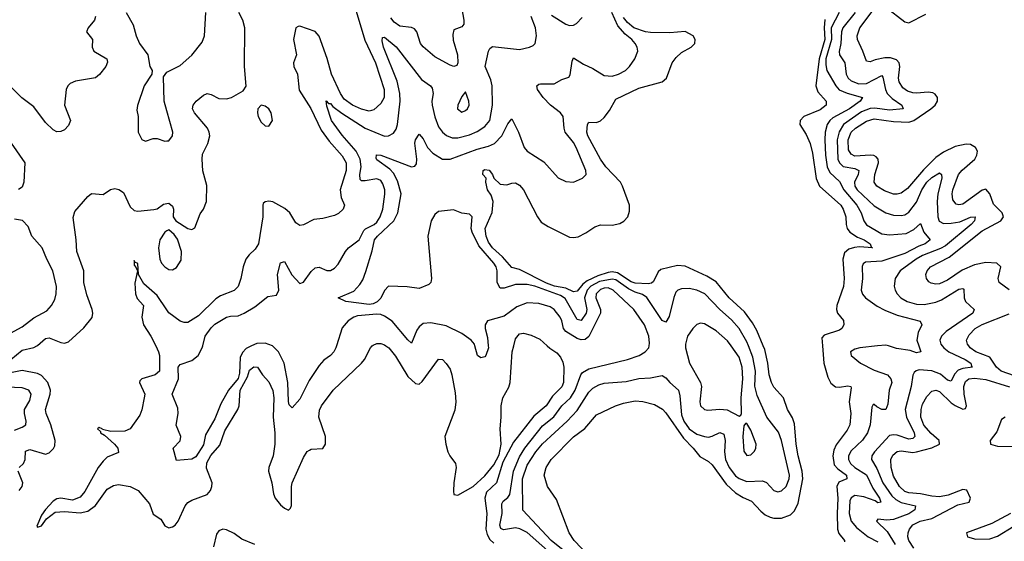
# Model space of a CAD drawing. Header units: inches. Extents: x 1694797 to 1849917, y 907313 to 1017959.
# Tile 502 of 656: x 1789237 to 1794345, y 988986 to 991693. Entities that reach past the tile are written whole.
import ezdxf

# ---------------------------------------------------------------- set-up
doc = ezdxf.new("R2010")
doc.units = ezdxf.units.IN
doc.header["$MEASUREMENT"] = 0
for name, color, linetype in [('B7988', 7, 'Continuous'), ('B7989', 7, 'Continuous'), ('B7998', 7, 'Continuous'), ('B7999', 7, 'Continuous')]:
    doc.layers.add(name, color=color, linetype=linetype)

msp = doc.modelspace()

# ---------------------------------------------------------------- linework, layer by layer
at = {"layer": 'B7988', "color": 5}
for points, elevation in [([(1789190.7, 989929.3), (1789250, 989977.9), (1789310, 989991.2), (1789325.6, 990000)], 620), ([(1789942.4, 990000), (1789957.2, 989970), (1789961.8, 989950), (1789962, 989870), (1789939.7, 989850), (1789869.9, 989830.1), (1789861, 989819), (1789858.4, 989810), (1789885.3, 989750), (1789883.5, 989730), (1789870.7, 989669.3), (1789859.4, 989640.6), (1789810.8, 989569.2), (1789781.6, 989558.4), (1789710, 989556.8), (1789666, 989566), (1789665.5, 989570), (1789650, 989576.5), (1789641.1, 989570), (1789655.8, 989555.8), (1789655.4, 989550), (1789677.2, 989537.2), (1789728.6, 989490), (1789745.2, 989470), (1789750, 989447.1), (1789690, 989422.4), (1789670, 989402.9), (1789644.4, 989370), (1789575.6, 989244.4), (1789550, 989215.8), (1789510, 989199.7), (1789450, 989209.3), (1789430, 989207.3), (1789410, 989195), (1789370, 989151.8), (1789350, 989122), (1789325.1, 989065.1), (1789330, 989059.3), (1789350, 989067.2), (1789376.8, 989103.2), (1789421.7, 989138.3), (1789470, 989141.7), (1789550, 989134.2), (1789590, 989143.2), (1789630, 989172.1), (1789690, 989257), (1789723.3, 989276.7), (1789750, 989281.2), (1789810, 989271.2), (1789852.4, 989250), (1789910, 989181.2), (1789930, 989127.2), (1789970, 989100.3), (1789990, 989066.5), (1790000, 989061.7)], 580), ([(1789234.4, 989370), (1789255.9, 989390), (1789265.1, 989410), (1789266.2, 989453.8), (1789290, 989462.7), (1789370, 989438.8), (1789390, 989445.8), (1789412.6, 989467.4), (1789419, 989481), (1789420.2, 989510), (1789398.5, 989590), (1789374.2, 989650), (1789371.3, 989670), (1789395.2, 989750), (1789396.9, 989770), (1789383.4, 989810), (1789350, 989847.2), (1789330, 989856.7), (1789250, 989872.2), (1789190, 989860.3)], 620), ([(1789210, 989563.2), (1789250, 989578), (1789268.4, 989590), (1789271.2, 989610), (1789261.4, 989650), (1789261.8, 989670), (1789290, 989717.1), (1789296.2, 989750), (1789284.2, 989770), (1789250, 989783.1), (1789170, 989786.1)], 640), ([(1789234.2, 989250), (1789249, 989270), (1789253.4, 989290), (1789229, 989350)], 620)]:
    msp.add_lwpolyline(points, dxfattribs=dict(at, elevation=elevation))
at = {"layer": 'B7989', "color": 5}
for points, elevation in [([(1789790, 991730.8), (1789826.4, 991666.4), (1789842, 991610), (1789859.1, 991570), (1789902, 991510), (1789911.3, 991450), (1789924.7, 991430), (1789922.8, 991410), (1789882.6, 991350), (1789847.5, 991247.5), (1789844, 991224), (1789850.8, 991190), (1789850.7, 991110), (1789870, 991071), (1789890, 991062.8), (1789930, 991076.3), (1789950, 991076.3), (1789990, 991063), (1790000, 991063.9)], 640), ([(1789630.1, 991710.1), (1789625.2, 991690), (1789591.3, 991650), (1789584, 991630), (1789614.4, 991590), (1789612.1, 991550), (1789622, 991530), (1789688.9, 991490), (1789693, 991473), (1789683.2, 991450), (1789651.7, 991408.3), (1789630, 991390.7), (1789526.3, 991373.7), (1789498.5, 991361.5), (1789486.4, 991350), (1789477.4, 991330), (1789470.2, 991250), (1789500.2, 991170), (1789490, 991144.7), (1789470, 991121.3), (1789450, 991112.6), (1789430, 991111.2), (1789410, 991121.1), (1789370, 991159.8), (1789310, 991240.2), (1789248.1, 991288.1), (1789190, 991347.1)], 620), ([(1790000, 991220.2), (1789986, 991270), (1789982.7, 991397.3), (1789999.5, 991420.5), (1790000, 991420.7)], 640), ([(1789193, 991053), (1789263.9, 990950), (1789258.9, 990850), (1789250, 990824.8), (1789230, 990812.1)], 620), ([(1789325.6, 990000), (1789330, 990002.5), (1789370, 990037.9), (1789390, 990041.9), (1789450, 990017.8), (1789470, 990014.7), (1789490, 990021.7), (1789570, 990094.6), (1789612.4, 990147.6), (1789615.9, 990170), (1789612.7, 990190), (1789584.5, 990264.5), (1789569.2, 990330), (1789569.7, 990390.3), (1789533.5, 990490), (1789529.9, 990550), (1789513.5, 990666.5), (1789523, 990697), (1789590, 990775.6), (1789610, 990790.3), (1789670, 990785.8), (1789707.3, 990812.7), (1789730, 990817.9), (1789752.1, 990812.1), (1789775.9, 990795.9), (1789810, 990722.4), (1789830, 990703.1), (1789850, 990699.6), (1789932.3, 990707.7), (1789950, 990712), (1789983.5, 990736.5), (1790000, 990739.4)], 620), ([(1789190, 990066.1), (1789250, 990099.7), (1789310, 990146.7), (1789376.9, 990183.1), (1789402.7, 990210), (1789418.5, 990241.5), (1789426.3, 990270), (1789428, 990308), (1789408.3, 990390), (1789377.4, 990450), (1789353.3, 990510), (1789299.5, 990570), (1789280.2, 990620.2), (1789251.5, 990651.5), (1789210, 990657.4)], 640), ([(1790000, 990596.7), (1789990, 990590.9), (1789964.7, 990550), (1789957.3, 990510), (1789964.2, 990450), (1789972.7, 990430), (1789989.4, 990410), (1790000, 990403.2)], 620), ([(1790000, 990187.2), (1789950, 990261.9), (1789881.7, 990321.7), (1789853.1, 990370), (1789850, 990427.7), (1789834.6, 990434.6), (1789830, 990443), (1789830, 990417), (1789835.9, 990415.9), (1789847.6, 990390), (1789833.5, 990326.5), (1789837.6, 990270), (1789846.8, 990246.8), (1789878.8, 990210), (1789871.3, 990150), (1789879.9, 990110), (1789917.9, 990050), (1789942.4, 990000)], 580)]:
    msp.add_lwpolyline(points, dxfattribs=dict(at, elevation=elevation))
at = {"layer": 'B7998', "color": 5}
for points, elevation in [([(1790000, 989061.7), (1790010, 989057), (1790030, 989061.3), (1790044.3, 989070), (1790059.5, 989090), (1790096, 989170), (1790110, 989187.6), (1790130, 989199.4), (1790209.1, 989230), (1790227.7, 989250), (1790234.5, 989270), (1790234.9, 989290), (1790206.5, 989366.5), (1790207.2, 989392.8), (1790228, 989432), (1790275.5, 989484.5), (1790301.1, 989558.9), (1790368.5, 989670), (1790376.2, 989690), (1790381.1, 989770), (1790419.5, 989840.5), (1790430, 989873.5), (1790451.2, 989891.2), (1790470, 989889.6), (1790497.2, 989850), (1790530, 989813.1), (1790549.4, 989769.4), (1790554.7, 989730), (1790551.6, 989630), (1790561.3, 989550), (1790561.2, 989490), (1790552.6, 989430), (1790528.7, 989370), (1790527.5, 989350), (1790545.7, 989290), (1790553.3, 989233.3), (1790561.8, 989210), (1790590, 989176.4), (1790610, 989159.1), (1790632.2, 989147.8), (1790642.4, 989157.6), (1790647.5, 989172.5), (1790647.4, 989270), (1790651.3, 989290), (1790710, 989421.7), (1790728.5, 989451.5), (1790740.4, 989459.6), (1790750, 989464), (1790810, 989468.4), (1790823.7, 989490), (1790823.4, 989530), (1790788.8, 989630), (1790793.2, 989666.8), (1790802.7, 989690), (1790862.8, 989770), (1791010.2, 989910), (1791025.6, 989930), (1791057.3, 989990), (1791066.1, 990000)], 580), ([(1790440.1, 990000), (1790412.5, 989987.5), (1790393.4, 989966.6), (1790380.6, 989939.4), (1790378, 989858), (1790370, 989830.9), (1790321.1, 989770), (1790280.9, 989699.1), (1790250, 989621.6), (1790200.7, 989539.3), (1790190, 989487.3), (1790150, 989424.5), (1790130, 989412.7), (1790050, 989406), (1790034, 989470), (1790070, 989507.3), (1790073.6, 989530), (1790048.4, 989588.4), (1790059.2, 989650), (1790057.1, 989677.1), (1790027.1, 989750), (1790061.3, 989830), (1790059.1, 989890), (1790070, 989904.2), (1790130, 989923.7), (1790163.7, 989950), (1790184, 989990), (1790186.7, 990000)], 560), ([(1790880.8, 990000), (1790877.7, 989990), (1790867, 989970), (1790850.2, 989950), (1790814.4, 989925.6), (1790790, 989898.5), (1790738.5, 989821.5), (1790690, 989723.1), (1790650, 989679.6), (1790635.1, 989695.1), (1790631.8, 989711.8), (1790628.1, 989810), (1790609.9, 989909.9), (1790579.4, 989970), (1790550, 989999.5), (1790548.6, 990000)], 560), ([(1791137.2, 990000), (1791151.4, 989990), (1791187.4, 989947.4), (1791250, 989841.8), (1791290, 989805.7), (1791310, 989802), (1791324.6, 989815.4), (1791410, 989932.3), (1791430, 989929.6), (1791450, 989909.6), (1791470, 989879.5), (1791479.4, 989850), (1791496.4, 989756.4), (1791500.5, 989710), (1791493.7, 989666.3), (1791443.1, 989530), (1791447.2, 989490), (1791458.3, 989450), (1791467.8, 989430), (1791498, 989390), (1791502, 989370), (1791488.5, 989290), (1791487, 989247), (1791490, 989229.2), (1791510, 989225.1), (1791588.9, 989271.1), (1791650, 989325.4), (1791697.3, 989382.7), (1791725.1, 989434.9), (1791735.6, 989490), (1791729.4, 989570), (1791735.1, 989630), (1791734.6, 989690), (1791744.2, 989730), (1791774.3, 989785.7), (1791781, 989810), (1791791.9, 989970), (1791800.1, 990000)], 580), ([(1791668, 990000), (1791668.9, 989990), (1791656.1, 989950), (1791650, 989943.9), (1791630, 989938.7), (1791611.5, 989950), (1791598.4, 990000)], 560), ([(1791974.4, 990000), (1791987.8, 989987.8), (1792024.6, 989964.6), (1792042.6, 989942.6), (1792055.3, 989915.3), (1792059.9, 989890), (1792058.4, 989810), (1792050, 989788.7), (1792001, 989739), (1791967.6, 989690), (1791905.2, 989634.8), (1791799.4, 989500.6), (1791743.7, 989396.3), (1791711.2, 989290), (1791659.4, 989240.6), (1791649.9, 989210), (1791660.4, 989130), (1791655.8, 989050), (1791662.3, 989022.3), (1791675.9, 988995.9), (1791696.1, 988976.1)], 580), ([(1792097.7, 988830), (1791870, 989031.2), (1791831.8, 989051.8), (1791810, 989055.5), (1791746.2, 989046.2), (1791732.9, 989053), (1791728, 989070), (1791739.8, 989130), (1791738.5, 989181.5), (1791745.7, 989194.3), (1791770, 989212.8), (1791779.9, 989230), (1791798.9, 989350), (1791830, 989424), (1791858.1, 989470), (1791950, 989585.2), (1792008.6, 989631.4), (1792050.5, 989689.5), (1792095.5, 989730), (1792119.4, 989770), (1792148.1, 989850), (1792157.1, 989862.9), (1792190, 989881.8), (1792389.9, 989930.1), (1792451.5, 989950), (1792482, 989970), (1792500.4, 989990), (1792502.3, 990000)], 560), ([(1792170, 988848.1), (1791995.1, 988990), (1791847.1, 989147.1), (1791845.7, 989310), (1791870, 989381.5), (1791915.1, 989450), (1791950, 989491.5), (1792077.1, 989610), (1792130, 989665.5), (1792190, 989759.8), (1792210, 989780.5), (1792241.7, 989798.3), (1792270, 989806.5), (1792383.6, 989816.4), (1792450, 989830.6), (1792510, 989834.6), (1792570, 989846.8), (1792590, 989835.3), (1792610.2, 989810), (1792654.3, 989770), (1792662, 989742), (1792670, 989642.3), (1792682.4, 989610), (1792710, 989569.3), (1792750, 989541.6), (1792790.5, 989529.5), (1792810, 989527), (1792830, 989531.3), (1792870, 989550.1), (1792890, 989542.3), (1792896.4, 989510), (1792894.4, 989450), (1792899, 989410), (1792917.1, 989370), (1792950, 989326.8), (1792970, 989311.6), (1793010, 989297.4), (1793090, 989300.8), (1793111.6, 989291.6), (1793150.1, 989250.1), (1793170, 989242.9), (1793190, 989247.7), (1793214.2, 989270), (1793229.9, 989310), (1793231, 989330), (1793189.1, 989509.1), (1793173.3, 989553.3), (1793112.9, 989630), (1793062.4, 989742.4), (1793051.8, 989791.8), (1793054.8, 989870), (1793041, 989941), (1793018.1, 990000)], 540), ([(1792192.2, 988910), (1792113.3, 988990), (1792088.6, 989030), (1792022.5, 989202.5), (1791975.6, 989270), (1791958, 989330), (1791967.7, 989370), (1791993.7, 989410), (1792110, 989528.2), (1792169.1, 989570.9), (1792230, 989642), (1792327.6, 989690), (1792370, 989703.8), (1792430, 989715.5), (1792470, 989711.8), (1792530, 989696.8), (1792572.1, 989672.1), (1792590, 989653.5), (1792681.4, 989521.4), (1792731.1, 989470), (1792766, 989426), (1792810, 989400.5), (1792830, 989382.3), (1792903.1, 989283.1), (1792950, 989238), (1792990, 989212.9), (1793033.9, 989193.9), (1793082.1, 989142.1), (1793104.3, 989124.3), (1793130, 989111.8), (1793150, 989106.7), (1793190, 989106.7), (1793236.7, 989123.3), (1793256.4, 989143.6), (1793276, 989184), (1793299.5, 989310), (1793297, 989350), (1793275.6, 989430), (1793265.1, 989490), (1793256.5, 989596.5), (1793246.3, 989626.3), (1793219.9, 989670), (1793200.3, 989730), (1793150, 989785.8), (1793137, 989810), (1793124.9, 989850), (1793118.1, 989910), (1793102.3, 989982.3), (1793094.8, 990000)], 520), ([(1792691.1, 990000), (1792691.1, 989990), (1792711.8, 989910), (1792769, 989810), (1792774.6, 989790), (1792765.5, 989710), (1792769.5, 989689.5), (1792790, 989670.3), (1792807, 989667), (1792870, 989672.6), (1792908.3, 989668.2), (1792970, 989636.3), (1792979.1, 989640.9), (1792982, 989650), (1792979.3, 989730), (1792988.5, 989830), (1792985.7, 989890), (1792970, 989941.2), (1792928.6, 990000)], 560), ([(1793401.4, 990000), (1793408.3, 989910), (1793430, 989838), (1793446.2, 989806.1), (1793470, 989788.4), (1793490, 989786.3), (1793533.2, 989793.2), (1793548.9, 989788.9), (1793550, 989782), (1793540.1, 989710), (1793548.8, 989650), (1793544.4, 989590), (1793530, 989562.4), (1793473.7, 989486.3), (1793461.4, 989458.6), (1793456, 989430), (1793463.3, 989383.3), (1793482.1, 989362.1), (1793526, 989330), (1793528.9, 989311.1), (1793487.4, 989292.6), (1793475.9, 989270), (1793482.1, 989210), (1793477.5, 989130), (1793479.1, 989050), (1793487.2, 989027.2), (1793515.6, 988990), (1793515.6, 988984.4)], 520), ([(1793687.9, 990000), (1793596, 989990), (1793570, 989982.6), (1793548.2, 989970), (1793550.4, 989950), (1793598.7, 989910), (1793670, 989873.6), (1793739.1, 989850), (1793756.8, 989830), (1793761.3, 989810), (1793748, 989770), (1793741.9, 989698.1), (1793730.2, 989670), (1793710, 989670.9), (1793684.1, 989684.1), (1793670, 989696.9), (1793664.6, 989695.4), (1793657.6, 989682.4), (1793649.1, 989590), (1793636.2, 989550), (1793609.4, 989510.6), (1793550, 989454.9), (1793537.4, 989430), (1793537.2, 989410), (1793547, 989390), (1793570, 989369.1), (1793630.7, 989330.7), (1793662.5, 989262.5), (1793698.7, 989210), (1793704.9, 989190), (1793690, 989186.5), (1793676, 989196), (1793616.6, 989216.6), (1793570, 989224), (1793550, 989212.6), (1793543.7, 989196.3), (1793539.7, 989130), (1793551.1, 989090), (1793578, 989058), (1793638.6, 989010), (1793690, 988983.8)], 540), ([(1794023.8, 990000), (1794031.5, 989990), (1794058.3, 989970), (1794142, 989930), (1794171.1, 989910), (1794174.7, 989894.7), (1794180.5, 989890), (1794130, 989883.2), (1794105.7, 989874.3), (1794086.8, 989853.2), (1794070, 989817.4), (1794050, 989823.2), (1794014, 989854), (1793970.2, 989870.2), (1793904.5, 989875.5), (1793888.6, 989871.4), (1793878.4, 989861.6), (1793871.3, 989848.7), (1793862.9, 989790), (1793831, 989670), (1793837.9, 989630), (1793877.4, 989550), (1793880.5, 989530), (1793870, 989519.1), (1793850, 989516.2), (1793790, 989536.3), (1793770, 989539), (1793750, 989534.7), (1793671.8, 989450), (1793657.9, 989430), (1793656.4, 989410), (1793684.1, 989364.1), (1793714.4, 989290), (1793761.5, 989221.5), (1793782.6, 989202.6), (1793810, 989186.9), (1793884.4, 989170), (1793881.6, 989150), (1793850, 989129.4), (1793770, 989098.8), (1793735.8, 989095.7), (1793690, 989101.6), (1793682.8, 989090), (1793737.4, 989037.4), (1793779.3, 988970)], 560), ([(1793901.9, 990000), (1793912.4, 989970), (1793890, 989964.9), (1793856.3, 989976.3), (1793786.4, 989986.4), (1793744.2, 990000)], 540), ([(1794432.4, 989832.4), (1794328.9, 989868.9), (1794305.2, 989890), (1794270, 989941.7), (1794197.6, 989970), (1794168.4, 989990), (1794161.2, 990000)], 580), ([(1793876.6, 988950), (1793849.2, 988990), (1793844.5, 989010), (1793845.9, 989030), (1793853.3, 989050), (1793870, 989070.9), (1793909.1, 989090), (1793970, 989103.9), (1794105.1, 989174.9), (1794162.6, 989190), (1794169.4, 989210), (1794150.9, 989250.9), (1794130, 989255.8), (1794054.9, 989225.1), (1794010, 989217.5), (1793970, 989220.1), (1793910, 989233.3), (1793850, 989237.6), (1793830, 989245.2), (1793801.6, 989270), (1793770, 989323.8), (1793757.7, 989370), (1793755.8, 989410), (1793766.5, 989433.5), (1793790, 989452.2), (1793810, 989456.5), (1793870, 989447.8), (1793890, 989450.5), (1793968.9, 989471.1), (1794008.6, 989490), (1794006.7, 989510), (1793965.6, 989545.6), (1793928.2, 989588.2), (1793913, 989630), (1793913.5, 989670), (1793921.4, 989698.6), (1793943, 989737), (1793970, 989764.9), (1793990, 989771.2), (1794010, 989763.4), (1794070, 989704.8), (1794090, 989690.3), (1794130, 989671.8), (1794144.2, 989675.8), (1794150.1, 989689.9), (1794136.5, 989750), (1794135.3, 989790), (1794144.2, 989815.8), (1794161.5, 989830), (1794190, 989833.6), (1794250, 989826.1), (1794372.7, 989787.3)], 580), ([(1794350, 989630.6), (1794330, 989618.9), (1794305.9, 989554.1), (1794272.9, 989510), (1794273, 989490), (1794310, 989480.1), (1794390, 989477.5)], 620), ([(1794377.3, 989130), (1794281.5, 989078.5), (1794150, 989030.7), (1794154, 989010), (1794197.5, 988997.5), (1794270, 988998.3), (1794310, 989013), (1794395.4, 989064.6)], 620), ([(1790457.7, 988970), (1790390, 988997.4), (1790350, 989026.6), (1790310, 989046.2), (1790290, 989048.9), (1790270, 989041.4), (1790257.4, 989022.6), (1790243.1, 988956.9)], 620)]:
    msp.add_lwpolyline(points, dxfattribs=dict(at, elevation=elevation))
at = {"layer": 'B7998', "color": 5, "elevation": 560}
msp.add_lwpolyline([(1793010, 989597.2), (1793002.8, 989597.2), (1792994.8, 989585.2), (1792989.4, 989530.6), (1792994.1, 989454.1), (1793010, 989432.4), (1793030, 989435.3), (1793050, 989453.4), (1793056.4, 989470), (1793057.2, 989490), (1793030, 989563.7)], close=True, dxfattribs=at)
at = {"layer": 'B7999', "color": 5}
for points, elevation in [([(1790967.5, 991790), (1791027.2, 991587.2), (1791083.6, 991470), (1791127.7, 991330), (1791127.3, 991290), (1791110, 991257.6), (1791074.6, 991225.4), (1791050, 991219.2), (1791010, 991228.7), (1790963.8, 991250), (1790921.2, 991281.2), (1790900.6, 991310), (1790855, 991410), (1790831.6, 991491.6), (1790790, 991606.9), (1790770, 991631.1), (1790690, 991659.2), (1790682.3, 991657.7), (1790669.9, 991650.1), (1790656.7, 991590), (1790673.9, 991510), (1790657.3, 991470), (1790659.9, 991450), (1790678.3, 991410), (1790686.8, 991326.8), (1790747.1, 991232.9), (1790800.4, 991120.4), (1790842, 991062), (1790910, 990986.3), (1790930.8, 990950), (1790931.6, 990910), (1790900.4, 990810), (1790905.2, 990770), (1790921.7, 990730), (1790915.4, 990710), (1790891.8, 990688.2), (1790870, 990677.2), (1790810, 990661.2), (1790763.1, 990656.9), (1790710, 990628), (1790690, 990624.4), (1790670, 990638.3), (1790638, 990690), (1790613.1, 990713.1), (1790550, 990747.8), (1790528.9, 990751.1), (1790510, 990748.2), (1790500.6, 990739.4), (1790498.3, 990730), (1790497.9, 990670), (1790475.2, 990530), (1790458.1, 990501.9), (1790427.1, 990472.9), (1790410.8, 990450), (1790396.1, 990410), (1790384.2, 990350), (1790370, 990308.8), (1790350, 990287.2), (1790279.4, 990260.6), (1790255.1, 990244.9), (1790164.1, 990155.9), (1790110, 990121.5), (1790090, 990121), (1790070, 990127.9), (1790010, 990172.3), (1790000, 990187.2)], 580), ([(1791524, 991790), (1791541.5, 991690), (1791540.4, 991670), (1791530, 991655.8), (1791490, 991640.5), (1791484.2, 991615.8), (1791486.5, 991586.5), (1791508.7, 991510), (1791510.9, 991469.1), (1791504.1, 991455.9), (1791490, 991450.5), (1791470, 991457), (1791390, 991500.2), (1791330, 991551.5), (1791316.5, 991570), (1791296.8, 991630), (1791285.1, 991645.1), (1791270, 991653), (1791210, 991660.3), (1791180.5, 991680.5), (1791163.3, 991703.3)], 580), ([(1790000, 991420.7), (1790070, 991455.5), (1790130, 991508.2), (1790182.9, 991577.1), (1790196, 991610), (1790203.1, 991730)], 640), ([(1790000, 990739.4), (1790010, 990741.2), (1790030, 990725.5), (1790034.3, 990710), (1790033.4, 990670), (1790046.7, 990650), (1790110, 990608.8), (1790130, 990604.1), (1790146.3, 990613.7), (1790174, 990686), (1790190.9, 990710), (1790206.6, 990750), (1790207.7, 990832.3), (1790187.9, 990907.9), (1790182.8, 990970), (1790185.4, 990994.6), (1790213, 991050), (1790222.9, 991090), (1790220.6, 991110), (1790211.7, 991130), (1790143.4, 991210), (1790133.4, 991230), (1790137, 991250), (1790152.5, 991270), (1790190, 991301.8), (1790210, 991310.2), (1790230, 991305.2), (1790270, 991284.1), (1790310, 991282.2), (1790335.1, 991290), (1790396.9, 991323.1), (1790412.1, 991347.9), (1790403.1, 991450), (1790404.6, 991650), (1790394.1, 991690), (1790373.3, 991730)], 620), ([(1793018.1, 990000), (1793010, 990021), (1792970, 990089.9), (1792930, 990136), (1792870, 990188.8), (1792792.2, 990270), (1792750, 990289), (1792710, 990297.5), (1792670, 990296.8), (1792651.3, 990288.7), (1792641.7, 990278.3), (1792630, 990251.8), (1792606.3, 990153.7), (1792590, 990124.2), (1792570, 990132.7), (1792490, 990251.4), (1792467.7, 990267.7), (1792430, 990279.1), (1792395.8, 990295.8), (1792330, 990342.5), (1792310, 990346.9), (1792245.8, 990334.2), (1792200.6, 990310), (1792181.6, 990290), (1792166.8, 990250), (1792179.1, 990190), (1792175.7, 990170), (1792150, 990131.4), (1792130, 990137.7), (1792066.5, 990246.5), (1792042, 990262), (1791910, 990310.9), (1791870, 990319.4), (1791810, 990318.1), (1791750, 990300.2), (1791730, 990300.4), (1791715, 990330), (1791713.9, 990390), (1791708.4, 990410), (1791696.3, 990430), (1791619.5, 990519.5), (1791583.9, 990590), (1791579.3, 990610), (1791584.4, 990670), (1791570, 990683.5), (1791530, 990689.8), (1791486.8, 990706.8), (1791410, 990697.5), (1791390, 990682.7), (1791371.6, 990650), (1791354.3, 990570), (1791373.7, 990350), (1791370.4, 990329.6), (1791360.4, 990319.6), (1791310, 990298.4), (1791247.5, 990307.5), (1791150, 990310.8), (1791130, 990287.9), (1791111.3, 990248.7), (1791091.8, 990228.2), (1791070, 990218.7), (1791050, 990215.9), (1790929, 990230), (1790889.6, 990250), (1790970, 990284), (1791001.4, 990318.6), (1791016.5, 990343.5), (1791033.4, 990386.6), (1791066.3, 990493.7), (1791078.5, 990550), (1791093.5, 990570), (1791177.8, 990650), (1791199.3, 990690), (1791215.6, 990790), (1791196.3, 990856.3), (1791177.1, 990897.1), (1791158.1, 990918.1), (1791090, 990965.1), (1791085.8, 990974.2), (1791087.7, 990992.3), (1791110, 990990.1), (1791270, 990929.4), (1791287.6, 990932.4), (1791294.8, 990945.2), (1791296.7, 990970), (1791287.1, 991052.8), (1791290.8, 991069.2), (1791310, 991099.1), (1791330, 991074.4), (1791352.6, 991030), (1791380.2, 991000.2), (1791430, 990969.4), (1791470, 990969.5), (1791610, 991021.5), (1791670, 991036.3), (1791701, 991050), (1791738.4, 991090), (1791770, 991152.7), (1791790, 991179.3), (1791824.7, 991110), (1791853.5, 991030), (1791870, 991011.6), (1791955.6, 990955.6), (1792030, 990871.6), (1792070, 990854), (1792110, 990850.4), (1792157.2, 990870), (1792176, 990890), (1792174, 990910), (1792123.9, 991030), (1792110, 991055), (1792067.8, 991110), (1792061.4, 991130), (1792056.1, 991190), (1792042.2, 991210), (1791990.5, 991250), (1791953.3, 991290), (1791923.7, 991330), (1791920.5, 991350), (1791930, 991358.9), (1791939.5, 991360.5), (1792010, 991360.2), (1792050, 991382.8), (1792085.7, 991394.3), (1792093.5, 991406.5), (1792102.9, 991477.1), (1792110, 991494.9), (1792161.5, 991461.5), (1792210, 991440.2), (1792270, 991404.1), (1792310, 991399.8), (1792344.2, 991410), (1792380.4, 991430), (1792400.4, 991450), (1792428.3, 991490), (1792444.7, 991530), (1792441.1, 991550), (1792430.9, 991570), (1792413.3, 991590), (1792377.7, 991617.7), (1792340.4, 991660.4), (1792309.6, 991730)], 540), ([(1793489.1, 991730), (1793446.4, 991650), (1793448.6, 991590), (1793420.1, 991490), (1793418.8, 991458.8), (1793424.1, 991430), (1793470.6, 991350.6), (1793489.3, 991329.3), (1793530, 991311.4), (1793609.1, 991290), (1793596.8, 991270), (1793541.7, 991230), (1793456.6, 991183.4), (1793439.9, 991170), (1793427, 991150), (1793416.7, 991110), (1793414.9, 991070), (1793418.3, 990990), (1793426.7, 990930), (1793440.1, 990900.1), (1793490, 990853.4), (1793512.2, 990810), (1793580.8, 990730), (1793602.8, 990690), (1793616.4, 990650), (1793630, 990629), (1793710, 990581.5), (1793750, 990577.1), (1793836.9, 990583.1), (1793875.4, 990604.6), (1793910, 990636.1), (1793927.2, 990590), (1793960.2, 990550), (1793935.2, 990530), (1793901.8, 990518.2), (1793830, 990480.3), (1793710, 990440.4), (1793625.9, 990434.1), (1793613.4, 990426.6), (1793607.3, 990412.7), (1793610.1, 990350), (1793602.9, 990290), (1793608.8, 990268.8), (1793625.6, 990250), (1793685.9, 990205.9), (1793726.1, 990186.1), (1793790, 990160.3), (1793908.6, 990128.6), (1793917.5, 990110), (1793897.9, 990070), (1793891.3, 990030), (1793901.9, 990000)], 540), ([(1793571.5, 991730), (1793507.8, 991650), (1793501.2, 991630), (1793496.5, 991570), (1793487.9, 991527.9), (1793490.9, 991510), (1793517.5, 991470), (1793525.5, 991410), (1793536.1, 991390), (1793550, 991376.4), (1793590, 991360.6), (1793630, 991361.4), (1793710, 991402.8), (1793715.1, 991395.1), (1793728.3, 991330), (1793738.3, 991310), (1793763.4, 991283.4), (1793814.3, 991250), (1793820.5, 991230), (1793750, 991224), (1793673.9, 991234), (1793650, 991232.3), (1793604.7, 991215.3), (1793511.9, 991150), (1793488.8, 991111.1), (1793478.9, 991070), (1793482, 990970), (1793489.6, 990949.6), (1793510, 990932.1), (1793570, 990921.1), (1793591.2, 990911.2), (1793586.8, 990890), (1793568.7, 990850), (1793569.7, 990830), (1793581.6, 990810), (1793670, 990726.5), (1793730, 990690.1), (1793770, 990679.3), (1793810, 990676.1), (1793830, 990680.4), (1793850, 990693.4), (1793890, 990746.6), (1793918.1, 990810), (1793943.3, 990850), (1793970, 990873.5), (1794010, 990898.6), (1794019.6, 990890), (1794021, 990870), (1794000.1, 990790), (1793996.7, 990750), (1794000.3, 990670), (1794006.8, 990646.8), (1794030, 990635.5), (1794070, 990636.9), (1794115.1, 990644.9), (1794170, 990668.2), (1794194.6, 990670), (1794190.9, 990650), (1794173.3, 990630), (1794039.9, 990520.1), (1794014.4, 990505.6), (1793921.2, 990470), (1793888.8, 990450), (1793805, 990390), (1793778.5, 990350), (1793774.3, 990310), (1793778.5, 990290), (1793789.3, 990270), (1793808.4, 990250), (1793840.8, 990230), (1793890, 990216), (1793930, 990214.3), (1793990, 990227.1), (1794020.3, 990239.7), (1794110, 990294.5), (1794130, 990299), (1794135.4, 990295.4), (1794137.4, 990250), (1794143.5, 990230), (1794188.7, 990190), (1794182.4, 990170), (1794044.6, 990075.4), (1794020.2, 990050), (1794011.6, 990030), (1794016.1, 990010), (1794023.8, 990000)], 560), ([(1794371.4, 990291.4), (1794318.3, 990330), (1794313.4, 990350), (1794326.9, 990410), (1794307.3, 990430), (1794250, 990432.7), (1794190, 990421.6), (1794127, 990393), (1794050, 990341.1), (1794010, 990322.4), (1793990, 990320.5), (1793965.3, 990325.3), (1793953.2, 990333.2), (1793942.2, 990350), (1793939, 990370), (1793945.3, 990390), (1793962.5, 990410), (1794058.8, 990461.2), (1794230, 990596.7), (1794328.2, 990650), (1794340.4, 990670), (1794335.1, 990690), (1794290, 990736), (1794269.7, 990789.7), (1794250, 990813.4), (1794230, 990809), (1794130, 990736.6), (1794110, 990731.6), (1794096.1, 990736.1), (1794078.6, 990758.6), (1794074.8, 990790), (1794079, 990810), (1794108, 990890), (1794127.1, 990912.9), (1794192.6, 990970), (1794203.7, 990990), (1794206.2, 991010), (1794196.2, 991030), (1794170, 991045.2), (1794147.5, 991047.5), (1794090, 991034.9), (1794030, 991006.2), (1793990, 990977.2), (1793925.7, 990914.3), (1793842.9, 990817.1), (1793810, 990793.1), (1793790, 990787.6), (1793770, 990787.7), (1793724.2, 990804.2), (1793683.8, 990830), (1793670.9, 990850), (1793674.2, 990890), (1793692.2, 990950), (1793691.6, 990970), (1793681.4, 990981.4), (1793668.6, 990988.6), (1793650.4, 990990.4), (1793570, 990985.2), (1793550, 990994.4), (1793537.5, 991017.5), (1793535.1, 991070), (1793551.2, 991108.8), (1793572.8, 991130), (1793630, 991166.5), (1793670, 991178), (1793770, 991165.2), (1793850, 991160.6), (1793875.4, 991170), (1793964.6, 991230), (1793987, 991250), (1793999, 991270), (1793998.5, 991290), (1793986.2, 991306.2), (1793973.9, 991313.9), (1793950, 991317.8), (1793890, 991311.1), (1793870, 991313.1), (1793842.3, 991322.3), (1793819.1, 991339.1), (1793799.6, 991370), (1793796.3, 991390), (1793803.2, 991450), (1793799.4, 991470), (1793785.4, 991485.4), (1793754.3, 991494.3), (1793725.7, 991494.4), (1793675.1, 991484.9), (1793650, 991474.5), (1793630, 991477), (1793612, 991530), (1793583.4, 991590), (1793581.3, 991610), (1793595.4, 991650), (1793670, 991749.8)], 580), ([(1793730, 991757.4), (1793830, 991681.8), (1793850, 991677.1), (1793937.6, 991722.4)], 580), ([(1790186.7, 990000), (1790199.9, 990050), (1790230, 990094.4), (1790250, 990112.7), (1790310, 990149.5), (1790330, 990155.1), (1790370, 990156.2), (1790402, 990170), (1790457.5, 990202.5), (1790523.6, 990256.4), (1790570, 990264.4), (1790581.8, 990290), (1790574.6, 990370), (1790590, 990432.2), (1790610, 990438.4), (1790648.8, 990368.8), (1790690, 990324), (1790710, 990330.3), (1790750, 990387.2), (1790770, 990404.6), (1790790, 990408.8), (1790830, 990392.4), (1790850, 990392.4), (1790870, 990403.7), (1790890, 990424.4), (1790926.6, 990490), (1790943.1, 990510), (1790997.8, 990550), (1791021.7, 990598.3), (1791031.4, 990608.6), (1791075.8, 990630), (1791090, 990642.8), (1791107.7, 990670), (1791120.6, 990710), (1791132, 990788), (1791131.7, 990810), (1791121.8, 990841.8), (1791110, 990858.3), (1791090, 990867.8), (1791030, 990857.3), (1791010, 990857.5), (1791003.6, 990863.6), (1791000.9, 990890), (1791008.6, 990930), (1791002.8, 990970), (1790982.3, 991010), (1790910, 991093.9), (1790855.2, 991170), (1790830, 991243.7), (1790827.8, 991272.2), (1790838.8, 991258.8), (1790850, 991257.3), (1790862.2, 991242.2), (1790907.4, 991207.4), (1791030, 991130.5), (1791130, 991089), (1791150.4, 991089.6), (1791175.5, 991104.5), (1791190, 991125.2), (1791197.2, 991150), (1791210.7, 991270), (1791208.5, 991310), (1791194.9, 991374.9), (1791124.6, 991550), (1791116.9, 991583.1), (1791120.1, 991599.9), (1791130, 991602.6), (1791190, 991553), (1791322.3, 991382.3), (1791369, 991349), (1791377.8, 991337.8), (1791382.9, 991310), (1791375.9, 991270), (1791377.3, 991250), (1791390.8, 991189.2), (1791410, 991136.9), (1791429.7, 991109.7), (1791451.8, 991091.8), (1791480.2, 991080.2), (1791510, 991079.6), (1791570, 991095.2), (1791610, 991112.5), (1791650, 991138.3), (1791676.4, 991170), (1791689.5, 991250), (1791688.1, 991350), (1791680.7, 991380.7), (1791651.1, 991450), (1791668.9, 991530), (1791675.9, 991544.1), (1791690, 991554), (1791830, 991539), (1791882.7, 991550), (1791900.2, 991559.8), (1791911, 991570), (1791918.4, 991610), (1791912.6, 991650), (1791890.6, 991710)], 560), ([(1793094.8, 990000), (1793060.8, 990080.7), (1793039.2, 990119.2), (1792996.9, 990176.9), (1792917.2, 990250), (1792850, 990332.1), (1792802.7, 990362.7), (1792690, 990414.8), (1792650, 990417), (1792564.1, 990395.9), (1792550, 990385.3), (1792525, 990335), (1792515, 990325), (1792498, 990322), (1792430, 990325.1), (1792410, 990333.5), (1792339.2, 990379.2), (1792310, 990384.3), (1792290, 990381.3), (1792236.3, 990363.7), (1792181.7, 990338.3), (1792159.1, 990320.9), (1792130, 990283.6), (1792110, 990281.4), (1792070, 990299.9), (1792011.8, 990310), (1791970, 990326), (1791830, 990396.2), (1791790, 990406.6), (1791742.4, 990462.4), (1791689.9, 990510), (1791670, 990538.9), (1791656.5, 990570), (1791652.4, 990610), (1791688, 990692), (1791694.2, 990750), (1791682.5, 990782.5), (1791664.3, 990810), (1791654.7, 990850), (1791657.6, 990870), (1791639.6, 990890), (1791640.9, 990910), (1791650, 990916.4), (1791672.8, 990912.8), (1791690.3, 990890.3), (1791696.3, 990870), (1791730, 990839.3), (1791764.7, 990835.3), (1791790, 990844.7), (1791810, 990846), (1791830, 990834.8), (1791850, 990811), (1791922.6, 990670), (1791943, 990643), (1791979.4, 990619.4), (1792090, 990565.2), (1792110, 990562.3), (1792134.1, 990565.9), (1792173.8, 990586.2), (1792221.4, 990618.6), (1792250, 990629), (1792310, 990626.7), (1792350, 990635), (1792371.6, 990648.4), (1792391.6, 990670), (1792400.8, 990699.2), (1792401.5, 990730), (1792364.9, 990830), (1792354.3, 990850), (1792278.3, 990930), (1792250.3, 990970), (1792185, 991090), (1792179.4, 991110), (1792182.7, 991150), (1792190, 991161.3), (1792230, 991160.2), (1792250, 991168.4), (1792270, 991185.4), (1792297.7, 991222.3), (1792330, 991280.3), (1792450, 991338.2), (1792570.7, 991370), (1792592.8, 991390), (1792623, 991470), (1792642.3, 991497.7), (1792670, 991523), (1792721.5, 991550), (1792739.9, 991570), (1792741.5, 991590), (1792730.4, 991610), (1792690, 991631.4), (1792610, 991624.7), (1792510, 991626.4), (1792483.1, 991630), (1792423.1, 991650), (1792390, 991678.1), (1792370, 991703.7)], 520), ([(1791995.9, 991715.9), (1792070, 991670.1), (1792090, 991663.5), (1792110, 991664.7), (1792126.4, 991673.6), (1792155, 991705)], 560), ([(1793414.2, 991694.2), (1793411, 991650), (1793414.1, 991590), (1793384.5, 991490), (1793367.4, 991350), (1793377.9, 991317.9), (1793420.6, 991270), (1793421.1, 991250), (1793390, 991225.4), (1793306, 991190), (1793287.1, 991170), (1793285, 991150), (1793317.7, 991097.7), (1793337.4, 991050), (1793350, 991000.4), (1793369.8, 990869.8), (1793386.4, 990830), (1793498, 990730), (1793510.1, 990710), (1793523.2, 990670), (1793524.2, 990630), (1793530.1, 990610), (1793544.4, 990590), (1793583.7, 990563.7), (1793618.5, 990550), (1793650.2, 990530), (1793654, 990514), (1793660.7, 990510), (1793594.1, 990514.1), (1793568.7, 990511.4), (1793538, 990502), (1793516.7, 990483.3), (1793507.8, 990450), (1793515.4, 990350), (1793511.5, 990308.5), (1793476.6, 990210), (1793474.3, 990190), (1793480.2, 990170), (1793511.7, 990131.7), (1793513, 990110), (1793501.6, 990090), (1793490, 990081.7), (1793410, 990055.2), (1793398.2, 990041.8), (1793401.4, 990000)], 520), ([(1790000, 991063.9), (1790010, 991064.9), (1790029.5, 991090), (1790031, 991110), (1790000, 991220.2)], 640), ([(1790000, 990403.2), (1790010, 990396.9), (1790030, 990395.8), (1790050, 990406.5), (1790075.1, 990444.9), (1790077.1, 990490), (1790054.8, 990554.8), (1790038.9, 990578.9), (1790010, 990602.4), (1790000, 990596.7)], 620), ([(1792502.3, 990000), (1792505.3, 990014.7), (1792501.1, 990050), (1792478.2, 990110), (1792423.7, 990190), (1792316, 990290), (1792290, 990300.9), (1792270, 990300.7), (1792250, 990293.8), (1792227.3, 990270), (1792226.4, 990250), (1792251, 990190), (1792251, 990170), (1792197.5, 990062.5), (1792190, 990049.9), (1792170, 990033.7), (1792150, 990032), (1792130, 990039.3), (1792070, 990074.4), (1792057.6, 990090), (1792049.4, 990130), (1792040.2, 990150), (1792010, 990189.1), (1791990, 990203.4), (1791930, 990220.2), (1791870, 990223.4), (1791816.5, 990203.5), (1791750, 990155.2), (1791663.8, 990130), (1791652.2, 990110), (1791652, 990090), (1791663.9, 990043.9), (1791668, 990000)], 560), ([(1791598.4, 990000), (1791595.8, 990010), (1791578.9, 990030), (1791530, 990064.4), (1791450, 990104), (1791370, 990120.2), (1791330, 990117), (1791310, 990099.8), (1791298.2, 990081.8), (1791270, 990014), (1791250, 990031), (1791170, 990129.1), (1791130, 990155.4), (1791110, 990163.6), (1791090, 990165.1), (1790990, 990156.3), (1790970.3, 990150), (1790940.9, 990130), (1790910, 990094.3), (1790880.8, 990000)], 560), ([(1794161.2, 990000), (1794154, 990010), (1794150.1, 990030), (1794162.4, 990057.6), (1794193.8, 990090), (1794230, 990111.7), (1794370, 990166.6)], 580), ([(1792928.6, 990000), (1792910, 990026.5), (1792850, 990079), (1792790, 990115.1), (1792770, 990118.5), (1792750, 990111.1), (1792728.8, 990091.2), (1792702.3, 990050), (1792691.1, 990010), (1792691.1, 990000)], 560), ([(1791800.1, 990000), (1791810, 990036.3), (1791830, 990062.4), (1791850, 990067), (1791890, 990056.2), (1791935.6, 990035.6), (1791974.4, 990000)], 580), ([(1790548.6, 990000), (1790510, 990015.3), (1790467.6, 990012.4), (1790440.1, 990000)], 560), ([(1791066.1, 990000), (1791070, 990004.4), (1791090, 990013.6), (1791110, 990012.4), (1791130, 990005), (1791137.2, 990000)], 580), ([(1793744.2, 990000), (1793730, 990004.6), (1793687.9, 990000)], 540)]:
    msp.add_lwpolyline(points, dxfattribs=dict(at, elevation=elevation))
for points, elevation in [([(1791550, 991318), (1791530, 991295.3), (1791510.4, 991250), (1791509.1, 991230), (1791530, 991213.7), (1791550, 991221.7), (1791559.7, 991230), (1791569.6, 991250), (1791567.3, 991270)], 580), ([(1790490, 991249.4), (1790473, 991230), (1790470.4, 991210), (1790474.9, 991190), (1790490, 991160.7), (1790510, 991142.8), (1790530, 991141), (1790549.3, 991170), (1790542.4, 991210), (1790530, 991231.3), (1790510, 991245.1)], 620)]:
    msp.add_lwpolyline(points, close=True, dxfattribs=dict(at, elevation=elevation))

doc.saveas('drawing.dxf')
